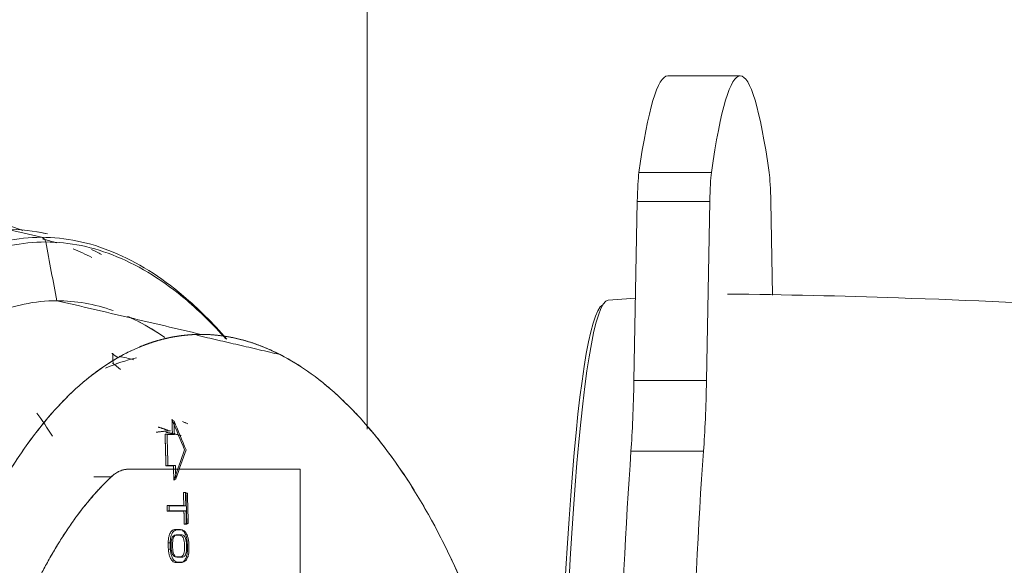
# Model space of a CAD drawing. Header units: millimetres. Extents: x -10 to 594, y 0 to 420.
# Tile 413 of 656: x 203.8 to 207.05, y 282.48 to 284.28. Entities that reach past the tile are written whole.
import ezdxf

# ---------------------------------------------------------------- set-up
doc = ezdxf.new("R2010")
doc.units = ezdxf.units.MM
doc.layers.add('1', color=7, linetype='Continuous', true_color=0xffffff)
doc.styles.add('Calibri', font='txt')
doc.dimstyles.get("Standard").update_dxf_attribs({"dimtxt": 0.18, "dimasz": 0.18, "dimexe": 0.18, "dimexo": 0.0625, "dimgap": 0.09, "dimtad": 0, "dimtih": 1, "dimtoh": 1, "dimdec": 4, "dimzin": 0, "dimdsep": 46, "dimtxsty": 'Standard', "dimcen": 0.09, "dimadec": 0, "dimazin": 0, "dimtfac": 1, "dimtdec": 4, "dimtofl": 0, "dimtmove": 0, "dimatfit": 3, "dimfxl": 0, "dimtolj": 1, "dimtzin": 0, "dimarcsym": 0})

# ---------------------------------------------------------------- blocks, each defined once
blk = doc.blocks.new('_U10')
at = {"layer": '1', "color": 18, "lineweight": 13}
for p, q in [((161.9663, 284.5429), (161.9663, 340.2667)), ((273.2421, 290.2404), (273.2421, 340.2667)), ((161.9663, 338.2667), (192.3081, 338.2667)), ((273.2421, 338.2667), (242.9002, 338.2667))]:
    blk.add_line(p, q, dxfattribs=at)
at = {"layer": '1', "color": 18}
for points in [[(161.9663, 338.2667), (165.4663, 339.2045), (165.4663, 337.3288)], [(273.2421, 338.2667), (269.7421, 337.3288), (269.7421, 339.2045)]]:
    blk.add_solid(points, dxfattribs=at)
at = {"layer": '1', "color": 18, "linetype": 'Continuous', "lineweight": 13, "char_height": 3.5, "attachment_point": 7, "line_spacing_factor": 1.399613, "style": 'Calibri'}
for s, insert in [('\\fCalibri|b0|i0;\\W1.0000;2.2', (193.9936, 335.2695)), ('\\fCalibri|b0|i0;\\W1.0000;LIFT POINT SPAN', (204.1442, 335.2695))]:
    blk.add_mtext(s, dxfattribs=dict(at, insert=insert))

msp = doc.modelspace()

# ---------------------------------------------------------------- linework, layer by layer
at = {"layer": '1', "color": 155, "linetype": 'Continuous', "lineweight": 18}
for p, q in [((204.9522, 282.9264), (204.9522, 288.0327)), ((206.1832, 284.0912), (205.9438, 284.0912)), ((205.8432, 283.6766), (205.8322, 283.0871)), ((206.0716, 283.0871), (206.0826, 283.6766)), ((206.2838, 283.6766), (206.2896, 283.3686)), ((205.8372, 283.3585), (205.7474, 283.3522))]:
    msp.add_line(p, q, dxfattribs=at)
at = {"layer": '1', "color": 155, "linetype": 'Continuous', "lineweight": 13}
for p, q in [((205.8486, 283.7722), (206.0881, 283.7722)), ((206.0826, 283.6766), (205.8432, 283.6766)), ((205.8322, 283.0871), (206.0716, 283.0871)), ((205.8224, 282.8534), (206.0619, 282.8534))]:
    msp.add_line(p, q, dxfattribs=at)
at = {"layer": '1', "color": 155, "linetype": 'Continuous', "lineweight": 18}
for centre, major_axis, start_param, end_param in [((206.1832, 281.0162), (0, -3.075), 2.682029, 3.601157), ((205.9438, 281.0162), (0, 3.075), 0, 0.459564), ((205.8533, 283.6378), (0, 0.15), 0.459564, 1.308997), ((206.0927, 283.6378), (0, -0.15), 3.601157, 4.45059), ((206.2737, 283.6378), (0, -0.15), 1.832596, 2.682029), ((205.7482, 281.0162), (0, 2.336), 0.004909, 3.136684), ((205.7343, 281.0162), (0, 2.321), 0.032299, 3.109293), ((205.7985, 283.2165), (0, 0.5), 3.899673, 4.45059), ((206.0379, 283.2165), (0, -0.5), 0.75808, 1.308997), ((205.9438, 281.0162), (0, 2.53), 0.75808, 2.383512), ((206.1832, 281.0162), (0, -2.53), 3.899673, 5.525105)]:
    msp.add_ellipse(centre, major_axis=major_axis, ratio=0.069756, start_param=start_param, end_param=end_param, dxfattribs=at)
for points, degree in [([(203.8148, 283.5811), (203.7334, 283.6139), (203.6509, 283.6305), (203.5689, 283.6303)], 3), ([(203.8965, 283.5703), (203.8515, 283.5806), (203.8065, 283.5858), (203.7616, 283.5857)], 3), ([(203.8767, 283.5589), (203.8384, 283.5678), (203.8001, 283.5768), (203.7616, 283.5857)], 3), ([(203.7616, 283.5857), (203.8001, 283.5768), (203.8384, 283.5678), (203.8767, 283.5589)], 3), ([(203.8619, 283.5772), (203.8715, 283.5756), (203.881, 283.5737), (203.8905, 283.5716)], 3), ([(203.881, 283.5533), (203.8967, 283.5496), (203.9123, 283.5452), (203.928, 283.5403)], 3), ([(203.928, 283.5403), (203.9123, 283.5452), (203.8967, 283.5496), (203.881, 283.5533)], 3), ([(203.9814, 283.5208), (204.0018, 283.5124), (204.0222, 283.503), (204.0425, 283.4925)], 3), ([(204.0425, 283.4925), (204.0222, 283.503), (204.0018, 283.5124), (203.9814, 283.5208)], 3), ([(204.0418, 283.519), (204.0529, 283.5137), (204.0639, 283.5081), (204.075, 283.5022)], 3), ([(203.9277, 283.3498), (203.9894, 283.3499), (204.0515, 283.3389), (204.1131, 283.3173)], 3), ([(203.9277, 283.3498), (204.0074, 283.3313), (204.1664, 283.2943), (204.3246, 283.2573), (204.4035, 283.2387)], 3), ([(204.4035, 283.2387), (204.3246, 283.2573), (204.1664, 283.2943), (204.0074, 283.3313), (203.9277, 283.3498)], 3), ([(204.1765, 283.2911), (204.1713, 283.2936), (204.166, 283.296), (204.1608, 283.2983)], 3), ([(204.1681, 283.295), (204.207, 283.2772), (204.2457, 283.2551), (204.2839, 283.2288)], 3), ([(204.2839, 283.2288), (204.2554, 283.2484), (204.2267, 283.2657), (204.1977, 283.2806)], 3), ([(204.6642, 283.1723), (204.39, 283.2359)], 1), ([(204.1901, 283.1612), (204.1557, 283.1535), (204.1216, 283.1421), (204.0879, 283.1271)], 3), ([(204.088, 283.1272), (204.1216, 283.1421), (204.1558, 283.1535), (204.1902, 283.1612)], 3), ([(204.1314, 283.161), (204.1241, 283.1662), (204.1168, 283.1712), (204.1095, 283.1761)], 3), ([(204.1095, 283.1761), (204.1168, 283.1712), (204.1241, 283.1662), (204.1314, 283.161)], 3), ([(204.112, 283.1773), (204.113, 283.1441)], 1), ([(204.1327, 283.1667), (204.1489, 283.163), (204.165, 283.1592), (204.1811, 283.1554)], 3), ([(204.1811, 283.1554), (204.165, 283.1592), (204.1489, 283.163), (204.1327, 283.1667)], 3), ([(204.1111, 283.1443), (204.1198, 283.1375), (204.1285, 283.1305), (204.1371, 283.1232)], 3), ([(203.9131, 282.9036), (203.8961, 282.9298), (203.8787, 282.9551), (203.8611, 282.9795)], 3), ([(203.8611, 282.9795), (203.8787, 282.9551), (203.8961, 282.9298), (203.9131, 282.9036)], 3), ([(204.3142, 282.953), (204.3119, 282.9546), (204.3097, 282.9562), (204.3075, 282.9578)], 3), ([(204.3075, 282.9578), (204.3214, 282.9245), (204.3353, 282.8911), (204.3492, 282.8577)], 3), ([(204.309, 282.9102), (204.3085, 282.9261), (204.308, 282.942), (204.3075, 282.9578)], 3), ([(204.3156, 282.9085), (204.3151, 282.9234), (204.3147, 282.9382), (204.3142, 282.953)], 3), ([(204.354, 282.8577), (204.3407, 282.8895), (204.3274, 282.9212), (204.3142, 282.953)], 3), ([(204.3142, 282.953), (204.3147, 282.9382), (204.3151, 282.9234), (204.3156, 282.9085)], 3), ([(204.3025, 282.9208), (204.2868, 282.9201), (204.2711, 282.9185), (204.2555, 282.9161)], 3), ([(204.2938, 282.9224), (204.2833, 282.9263), (204.2729, 282.9299), (204.2624, 282.9331)], 3), ([(204.3418, 282.9517), (204.3479, 282.9491), (204.354, 282.9464), (204.3601, 282.9436)], 3), ([(204.36, 282.9436), (204.354, 282.9463), (204.3479, 282.949), (204.3418, 282.9515)], 3), ([(204.2911, 282.9085), (204.2889, 282.9091), (204.2867, 282.9097), (204.2845, 282.9102)], 3), ([(204.2877, 282.8052), (204.2867, 282.8402), (204.2856, 282.8752), (204.2845, 282.9102)], 3), ([(204.2845, 282.9102), (204.2927, 282.9102), (204.3008, 282.9102), (204.309, 282.9102)], 3), ([(204.3156, 282.9085), (204.3075, 282.9085), (204.2993, 282.9085), (204.2911, 282.9085)], 3), ([(204.2911, 282.9085), (204.2922, 282.8747), (204.2932, 282.8408), (204.2943, 282.8069)], 3), ([(204.2943, 282.8069), (204.2932, 282.8408), (204.2922, 282.8747), (204.2911, 282.9085)], 3), ([(204.309, 282.9102), (204.3112, 282.9097), (204.3134, 282.9091), (204.3156, 282.9085)], 3), ([(204.3119, 282.9116), (204.3206, 282.9097), (204.3293, 282.9076), (204.338, 282.9053)], 3), ([(204.3492, 282.8577), (204.3374, 282.8244), (204.3256, 282.791), (204.3137, 282.7576)], 3), ([(204.3201, 282.7625), (204.3314, 282.7942), (204.3427, 282.826), (204.354, 282.8577)], 3), ([(204.1071, 282.7688), (204.1115, 282.773), (204.1206, 282.7804), (204.1347, 282.7884), (204.1491, 282.7932), (204.1587, 282.7942), (204.1636, 282.7942)], 3), ([(204.1636, 282.7942), (204.1342, 282.7942), (204.1071, 282.7688)], 2), ([(204.1636, 282.7942), (204.7303, 282.7942)], 1), ([(204.7303, 282.7942), (204.1636, 282.7942)], 1), ([(204.2681, 282.7942), (204.2777, 282.7942), (204.2874, 282.7942), (204.297, 282.7942)], 3), ([(204.2877, 282.8052), (204.2899, 282.8058), (204.2921, 282.8064), (204.2943, 282.8069)], 3), ([(204.3123, 282.8052), (204.3041, 282.8052), (204.2959, 282.8052), (204.2877, 282.8052)], 3), ([(204.2943, 282.8069), (204.3024, 282.8069), (204.3106, 282.8069), (204.3188, 282.8069)], 3), ([(204.3188, 282.8069), (204.3166, 282.8064), (204.3144, 282.8058), (204.3123, 282.8052)], 3), ([(204.3137, 282.7576), (204.3132, 282.7735), (204.3127, 282.7894), (204.3123, 282.8052)], 3), ([(204.3188, 282.8069), (204.3192, 282.7921), (204.3197, 282.7773), (204.3201, 282.7625)], 3), ([(204.7303, 282.7942), (204.7303, 282.3368)], 1), ([(204.7303, 282.3368), (204.7303, 282.7942)], 1), ([(203.746, 282.1349), (203.7575, 282.1697), (203.7814, 282.2374), (203.8203, 282.3334), (203.8621, 282.4235), (203.9066, 282.5071), (203.9535, 282.5839), (204.0027, 282.6536), (204.0539, 282.7157), (204.0892, 282.752), (204.1071, 282.7688)], 3), ([(204.1071, 282.7688), (203.9989, 282.6674), (203.8151, 282.3446), (203.746, 282.1349)], 2), ([(204.1071, 282.7688), (204.0878, 282.7688), (204.0685, 282.7688), (204.0493, 282.7688)], 3), ([(204.0493, 282.7688), (204.0685, 282.7688), (204.0878, 282.7688), (204.1071, 282.7688)], 3), ([(204.3137, 282.7576), (204.3158, 282.7593), (204.318, 282.7609), (204.3201, 282.7625)], 3), ([(204.3452, 282.7172), (204.3479, 282.7172), (204.3506, 282.7172), (204.3534, 282.7172)], 3), ([(204.3464, 282.6749), (204.346, 282.689), (204.3456, 282.7031), (204.3452, 282.7172)], 3), ([(204.3584, 282.7155), (204.3562, 282.7155), (204.354, 282.7155), (204.3518, 282.7155)], 3), ([(204.3518, 282.7155), (204.3522, 282.7014), (204.3527, 282.6873), (204.3531, 282.6732)], 3), ([(204.3534, 282.7172), (204.3544, 282.6826), (204.3554, 282.6479), (204.3564, 282.6133)], 3), ([(204.3613, 282.615), (204.3603, 282.6485), (204.3594, 282.682), (204.3584, 282.7155)], 3), ([(204.2915, 282.6749), (204.3098, 282.6749), (204.3281, 282.6749), (204.3464, 282.6749)], 3), ([(204.2921, 282.6556), (204.2919, 282.662), (204.2917, 282.6684), (204.2915, 282.6749)], 3), ([(204.2982, 282.6732), (204.2983, 282.6679), (204.2985, 282.6626), (204.2986, 282.6573)], 3), ([(204.2986, 282.6573), (204.2964, 282.6567), (204.2943, 282.6562), (204.2921, 282.6556)], 3), ([(204.347, 282.6556), (204.3287, 282.6556), (204.3104, 282.6556), (204.2921, 282.6556)], 3), ([(204.347, 282.6556), (204.3492, 282.6562), (204.3513, 282.6567), (204.3535, 282.6573)], 3), ([(204.3535, 282.6573), (204.3513, 282.6567), (204.3492, 282.6562), (204.347, 282.6556)], 3), ([(204.3482, 282.6133), (204.3478, 282.6274), (204.3474, 282.6415), (204.347, 282.6556)], 3), ([(204.3547, 282.615), (204.3543, 282.6291), (204.3539, 282.6432), (204.3535, 282.6573)], 3), ([(204.3535, 282.6573), (204.3539, 282.6432), (204.3543, 282.6291), (204.3547, 282.615)], 3), ([(204.3088, 282.5928), (204.311, 282.5937), (204.3132, 282.5946), (204.3154, 282.5955)], 3), ([(204.3154, 282.5955), (204.322, 282.5955), (204.3286, 282.5955), (204.3352, 282.5955)], 3), ([(204.3352, 282.5955), (204.3375, 282.5946), (204.3397, 282.5937), (204.342, 282.5928)], 3), ([(204.3482, 282.6133), (204.3504, 282.6138), (204.3526, 282.6144), (204.3547, 282.615)], 3), ([(204.3547, 282.615), (204.3526, 282.6144), (204.3504, 282.6138), (204.3482, 282.6133)], 3), ([(204.3564, 282.6133), (204.3537, 282.6133), (204.3509, 282.6133), (204.3482, 282.6133)], 3), ([(204.3547, 282.615), (204.3569, 282.615), (204.3591, 282.615), (204.3613, 282.615)], 3), ([(204.3564, 282.6133), (204.358, 282.6138), (204.3596, 282.6144), (204.3613, 282.615)], 3), ([(204.2949, 282.5516), (204.2952, 282.5562), (204.2956, 282.5607), (204.2959, 282.5653)], 3), ([(204.2959, 282.5653), (204.2967, 282.5689), (204.2975, 282.5726), (204.2983, 282.5763)], 3), ([(204.2983, 282.5763), (204.3, 282.58), (204.3017, 282.5836), (204.3035, 282.5873)], 3), ([(204.3025, 282.5647), (204.3021, 282.5603), (204.3018, 282.5559), (204.3015, 282.5515)], 3), ([(204.3048, 282.5753), (204.304, 282.5717), (204.3032, 282.5682), (204.3025, 282.5647)], 3), ([(204.3035, 282.5873), (204.3052, 282.5891), (204.307, 282.5909), (204.3088, 282.5928)], 3), ([(204.3097, 282.5859), (204.3081, 282.5823), (204.3064, 282.5788), (204.3048, 282.5753)], 3), ([(204.3076, 282.5687), (204.3069, 282.5663), (204.3062, 282.5638), (204.3054, 282.5613)], 3), ([(204.3112, 282.5737), (204.31, 282.572), (204.3088, 282.5704), (204.3076, 282.5687)], 3), ([(204.3148, 282.5912), (204.3131, 282.5894), (204.3114, 282.5876), (204.3097, 282.5859)], 3), ([(204.3104, 282.562), (204.3112, 282.5647), (204.312, 282.5673), (204.3128, 282.57)], 3), ([(204.3161, 282.5762), (204.3145, 282.5754), (204.3128, 282.5745), (204.3112, 282.5737)], 3), ([(204.3128, 282.57), (204.3141, 282.5717), (204.3153, 282.5735), (204.3166, 282.5753)], 3), ([(204.3213, 282.5938), (204.3192, 282.5929), (204.317, 282.592), (204.3148, 282.5912)], 3), ([(204.3356, 282.5762), (204.3291, 282.5762), (204.3226, 282.5762), (204.3161, 282.5762)], 3), ([(204.3166, 282.5753), (204.3183, 282.5762), (204.32, 282.577), (204.3217, 282.5779)], 3), ([(204.3406, 282.5737), (204.3389, 282.5745), (204.3373, 282.5754), (204.3356, 282.5762)], 3), ([(204.3444, 282.5687), (204.3432, 282.5704), (204.3419, 282.572), (204.3406, 282.5737)], 3), ([(204.3476, 282.5912), (204.3454, 282.592), (204.3432, 282.5929), (204.3409, 282.5938)], 3), ([(204.3414, 282.5779), (204.3432, 282.577), (204.3449, 282.5762), (204.3467, 282.5753)], 3), ([(204.342, 282.5928), (204.3439, 282.5909), (204.3457, 282.5891), (204.3476, 282.5873)], 3), ([(204.3471, 282.5613), (204.3462, 282.5638), (204.3453, 282.5663), (204.3444, 282.5687)], 3), ([(204.3467, 282.5753), (204.3481, 282.5735), (204.3494, 282.5717), (204.3508, 282.57)], 3), ([(204.3529, 282.5859), (204.3512, 282.5876), (204.3494, 282.5894), (204.3476, 282.5912)], 3), ([(204.3476, 282.5873), (204.3495, 282.5836), (204.3514, 282.58), (204.3533, 282.5763)], 3), ([(204.3508, 282.57), (204.3517, 282.5673), (204.3527, 282.5647), (204.3536, 282.562)], 3), ([(204.3585, 282.5753), (204.3566, 282.5788), (204.3548, 282.5823), (204.3529, 282.5859)], 3), ([(204.3533, 282.5763), (204.3544, 282.5726), (204.3554, 282.5689), (204.3564, 282.5653)], 3), ([(204.3564, 282.5653), (204.357, 282.5607), (204.3575, 282.5562), (204.3581, 282.5516)], 3), ([(204.3614, 282.5647), (204.3604, 282.5682), (204.3594, 282.5717), (204.3585, 282.5753)], 3), ([(204.3631, 282.5515), (204.3625, 282.5559), (204.3619, 282.5603), (204.3614, 282.5647)], 3), ([(204.3015, 282.5515), (204.2993, 282.5515), (204.2971, 282.5516), (204.2949, 282.5516)], 3), ([(204.2955, 282.5301), (204.2953, 282.5373), (204.2951, 282.5445), (204.2949, 282.5516)], 3), ([(204.2955, 282.5301), (204.2977, 282.5302), (204.2999, 282.5302), (204.3021, 282.5303)], 3), ([(204.2972, 282.5165), (204.2966, 282.521), (204.296, 282.5256), (204.2955, 282.5301)], 3), ([(204.3021, 282.5303), (204.3019, 282.5374), (204.3017, 282.5444), (204.3015, 282.5515)], 3), ([(204.3015, 282.5515), (204.3017, 282.5444), (204.3019, 282.5374), (204.3021, 282.5303)], 3), ([(204.3021, 282.5303), (204.3026, 282.5259), (204.3032, 282.5215), (204.3037, 282.5171)], 3), ([(204.3054, 282.5613), (204.3051, 282.558), (204.3048, 282.5546), (204.3044, 282.5513)], 3), ([(204.3044, 282.5513), (204.3046, 282.5443), (204.3048, 282.5374), (204.305, 282.5305)], 3), ([(204.305, 282.5305), (204.3055, 282.5271), (204.306, 282.5238), (204.3065, 282.5204)], 3), ([(204.3094, 282.5515), (204.3097, 282.555), (204.31, 282.5585), (204.3104, 282.562)], 3), ([(204.3115, 282.5197), (204.311, 282.5232), (204.3105, 282.5268), (204.3099, 282.5303)], 3), ([(204.3486, 282.5513), (204.3481, 282.5546), (204.3476, 282.558), (204.3471, 282.5613)], 3), ([(204.3482, 282.5204), (204.3485, 282.5238), (204.3489, 282.5271), (204.3492, 282.5305)], 3), ([(204.3492, 282.5305), (204.349, 282.5374), (204.3488, 282.5443), (204.3486, 282.5513)], 3), ([(204.3536, 282.562), (204.3541, 282.5585), (204.3547, 282.555), (204.3552, 282.5515)], 3), ([(204.3558, 282.5303), (204.3554, 282.5268), (204.3551, 282.5232), (204.3548, 282.5197)], 3), ([(204.3587, 282.5301), (204.3584, 282.5256), (204.358, 282.521), (204.3577, 282.5165)], 3), ([(204.3581, 282.5516), (204.3583, 282.5445), (204.3585, 282.5373), (204.3587, 282.5301)], 3), ([(204.3627, 282.5171), (204.363, 282.5215), (204.3633, 282.5259), (204.3636, 282.5303)], 3), ([(204.3002, 282.5055), (204.2992, 282.5091), (204.2982, 282.5128), (204.2972, 282.5165)], 3), ([(204.3059, 282.4945), (204.304, 282.4982), (204.3021, 282.5018), (204.3002, 282.5055)], 3), ([(204.3037, 282.5171), (204.3047, 282.5135), (204.3056, 282.51), (204.3066, 282.5065)], 3), ([(204.3065, 282.5204), (204.3074, 282.518), (204.3083, 282.5155), (204.3091, 282.513)], 3), ([(204.3066, 282.5065), (204.3085, 282.503), (204.3103, 282.4994), (204.3121, 282.4959)], 3), ([(204.3091, 282.513), (204.3104, 282.5114), (204.3117, 282.5097), (204.3129, 282.5081)], 3), ([(204.3143, 282.5118), (204.3134, 282.5144), (204.3125, 282.5171), (204.3115, 282.5197)], 3), ([(204.3129, 282.5081), (204.3146, 282.5072), (204.3163, 282.5064), (204.318, 282.5055)], 3), ([(204.3184, 282.5065), (204.3171, 282.5082), (204.3157, 282.51), (204.3143, 282.5118)], 3), ([(204.318, 282.5055), (204.3245, 282.5055), (204.331, 282.5055), (204.3375, 282.5055)], 3), ([(204.3237, 282.5038), (204.322, 282.5047), (204.3202, 282.5056), (204.3184, 282.5065)], 3), ([(204.3375, 282.5055), (204.3391, 282.5064), (204.3408, 282.5072), (204.3424, 282.5081)], 3), ([(204.3424, 282.5081), (204.3436, 282.5097), (204.3448, 282.5114), (204.346, 282.513)], 3), ([(204.3486, 282.5065), (204.3468, 282.5056), (204.3451, 282.5047), (204.3434, 282.5038)], 3), ([(204.346, 282.513), (204.3467, 282.5155), (204.3475, 282.518), (204.3482, 282.5204)], 3), ([(204.3523, 282.5118), (204.3511, 282.51), (204.3498, 282.5082), (204.3486, 282.5065)], 3), ([(204.3553, 282.5055), (204.3536, 282.5018), (204.3519, 282.4982), (204.3501, 282.4945)], 3), ([(204.3548, 282.5197), (204.354, 282.5171), (204.3532, 282.5144), (204.3523, 282.5118)], 3), ([(204.3577, 282.5165), (204.3569, 282.5128), (204.3561, 282.5091), (204.3553, 282.5055)], 3), ([(204.3554, 282.4959), (204.357, 282.4994), (204.3587, 282.503), (204.3604, 282.5065)], 3), ([(204.3604, 282.5065), (204.3611, 282.51), (204.3619, 282.5135), (204.3627, 282.5171)], 3), ([(204.3115, 282.489), (204.3097, 282.4908), (204.3078, 282.4927), (204.3059, 282.4945)], 3), ([(204.3183, 282.4863), (204.3161, 282.4872), (204.3138, 282.4881), (204.3115, 282.489)], 3), ([(204.3121, 282.4959), (204.3139, 282.4941), (204.3157, 282.4924), (204.3175, 282.4906)], 3), ([(204.3175, 282.4906), (204.3197, 282.4897), (204.3219, 282.4888), (204.3241, 282.488)], 3), ([(204.3241, 282.488), (204.3222, 282.4874), (204.3203, 282.4868), (204.3183, 282.4863)], 3), ([(204.3382, 282.4863), (204.3316, 282.4863), (204.3249, 282.4863), (204.3183, 282.4863)], 3), ([(204.3448, 282.489), (204.3426, 282.4881), (204.3404, 282.4872), (204.3382, 282.4863)], 3), ([(204.3382, 282.4863), (204.34, 282.4868), (204.3419, 282.4874), (204.3438, 282.488)], 3), ([(204.3438, 282.488), (204.346, 282.4888), (204.3481, 282.4897), (204.3503, 282.4906)], 3), ([(204.3501, 282.4945), (204.3484, 282.4927), (204.3466, 282.4908), (204.3448, 282.489)], 3), ([(204.3503, 282.4906), (204.352, 282.4924), (204.3537, 282.4941), (204.3554, 282.4959)], 3)]:
    msp.add_open_spline(points, degree=degree, dxfattribs=at)
for points, knots in [([(203.8767, 278.4736), (203.7978, 278.4734), (203.641, 278.5065), (203.3415, 278.7003), (203.0121, 279.1715), (202.7437, 280.0179), (202.6479, 281.0162), (202.7437, 282.0146), (203.0121, 282.861), (203.3415, 283.3321), (203.641, 283.526), (203.7978, 283.5591), (203.8767, 283.5589)], [0, 0, 0, 0, 0.0625, 0.125, 0.25, 0.375, 0.5, 0.625, 0.75, 0.875, 0.9375, 1, 1, 1, 1]), ([(203.8767, 283.5589), (203.7978, 283.5591), (203.641, 283.526), (203.3415, 283.3321), (203.0121, 282.861), (202.7437, 282.0146), (202.6479, 281.0162), (202.7437, 280.0179), (203.0121, 279.1715), (203.3415, 278.7003), (203.641, 278.5065), (203.7978, 278.4734), (203.8767, 278.4736)], [0, 0, 0, 0, 0.0625, 0.125, 0.25, 0.375, 0.5, 0.625, 0.75, 0.875, 0.9375, 1, 1, 1, 1]), ([(203.8907, 278.4889), (203.8123, 278.4887), (203.6565, 278.5216), (203.359, 278.7143), (203.032, 279.1826), (202.7655, 280.0239), (202.6703, 281.0162), (202.7655, 282.0086), (203.032, 282.8499), (203.359, 283.3182), (203.6565, 283.5109), (203.8123, 283.5438), (203.8907, 283.5436)], [0, 0, 0, 0, 0.0625, 0.125, 0.25, 0.375, 0.5, 0.625, 0.75, 0.875, 0.9375, 1, 1, 1, 1]), ([(203.8907, 283.5436), (203.8123, 283.5438), (203.6565, 283.5109), (203.359, 283.3182), (203.032, 282.8499), (202.7655, 282.0086), (202.6703, 281.0162), (202.7655, 280.0239), (203.032, 279.1826), (203.359, 278.7143), (203.6565, 278.5216), (203.8123, 278.4887), (203.8907, 278.4889)], [0, 0, 0, 0, 0.0625, 0.125, 0.25, 0.375, 0.5, 0.625, 0.75, 0.875, 0.9375, 1, 1, 1, 1]), ([(204.4881, 283.2233), (204.4417, 283.2767), (204.32, 283.3978), (204.1145, 283.526), (203.9556, 283.5591), (203.8767, 283.5589)], [0, 0, 0, 0, 0.244142, 0.622071, 1, 1, 1, 1]), ([(203.8767, 283.5589), (203.9556, 283.5591), (204.1145, 283.526), (204.32, 283.3978), (204.4417, 283.2767), (204.4881, 283.2233)], [0, 0, 0, 0, 0.377929, 0.755858, 1, 1, 1, 1]), ([(203.8907, 283.5436), (203.8897, 283.5477), (203.8864, 283.5543), (203.8804, 283.5579), (203.8767, 283.5589)], [0, 0, 0, 0, 0.499995, 1, 1, 1, 1]), ([(203.8767, 283.5589), (203.8804, 283.5579), (203.8864, 283.5543), (203.8897, 283.5477), (203.8907, 283.5436)], [0, 0, 0, 0, 0.500005, 1, 1, 1, 1]), ([(204.4851, 283.2245), (204.443, 283.2717), (204.3263, 283.3863), (204.1268, 283.5109), (203.969, 283.5438), (203.8907, 283.5436)], [0, 0, 0, 0, 0.22668, 0.61334, 1, 1, 1, 1]), ([(203.8907, 283.5436), (203.969, 283.5438), (204.1268, 283.5109), (204.3263, 283.3863), (204.443, 283.2717), (204.4851, 283.2245)], [0, 0, 0, 0, 0.38666, 0.77332, 1, 1, 1, 1]), ([(203.9277, 283.3498), (203.9215, 283.3821), (203.9092, 283.4467), (203.8968, 283.5113), (203.8907, 283.5436)], [0, 0, 0, 0, 0.500001, 1, 1, 1, 1]), ([(203.8907, 283.5436), (203.8968, 283.5113), (203.9092, 283.4467), (203.9215, 283.3821), (203.9277, 283.3498)], [0, 0, 0, 0, 0.499999, 1, 1, 1, 1]), ([(203.9277, 283.3498), (203.8552, 283.3499), (203.711, 283.3196), (203.4357, 283.1417), (203.1333, 282.7093), (202.8878, 281.9325), (202.8005, 281.0162), (202.8878, 280.1), (203.1333, 279.3232), (203.4357, 278.8908), (203.711, 278.7129), (203.8552, 278.6826), (203.9277, 278.6827)], [0, 0, 0, 0, 0.0625, 0.125, 0.25, 0.375, 0.5, 0.625, 0.75, 0.875, 0.9375, 1, 1, 1, 1]), ([(203.9277, 278.6827), (203.8552, 278.6826), (203.711, 278.7129), (203.4357, 278.8908), (203.1333, 279.3232), (202.8878, 280.1), (202.8005, 281.0162), (202.8878, 281.9325), (203.1333, 282.7093), (203.4357, 283.1417), (203.711, 283.3196), (203.8552, 283.3499), (203.9277, 283.3498)], [0, 0, 0, 0, 0.0625, 0.125, 0.25, 0.375, 0.5, 0.625, 0.75, 0.875, 0.9375, 1, 1, 1, 1]), ([(208.1639, 283.2627), (208.1474, 283.2645), (207.663, 283.3164), (206.9878, 283.354), (206.3295, 283.37), (206.1413, 283.372)], [0, 0, 0, 0, 0.024716, 0.721352, 1, 1, 1, 1]), ([(204.4035, 278.7937), (204.3339, 278.7936), (204.1959, 278.8225), (203.9328, 278.992), (203.6443, 279.4038), (203.4102, 280.1436), (203.327, 281.0162), (203.4102, 281.8889), (203.6443, 282.6287), (203.9328, 283.0405), (204.1959, 283.21), (204.3339, 283.2389), (204.4035, 283.2387)], [0, 0, 0, 0, 0.0625, 0.125, 0.25, 0.375, 0.5, 0.625, 0.75, 0.875, 0.9375, 1, 1, 1, 1]), ([(204.4035, 283.2387), (204.4027, 283.2387), (204.4011, 283.2387), (204.3986, 283.2387), (204.3962, 283.2387), (204.3937, 283.2387), (204.3913, 283.2386), (204.3888, 283.2386), (204.3864, 283.2385), (204.3839, 283.2384), (204.3815, 283.2383), (204.379, 283.2382), (204.3766, 283.2381), (204.3741, 283.238), (204.3717, 283.2378), (204.3693, 283.2376), (204.3668, 283.2375), (204.3644, 283.2373), (204.3619, 283.2371), (204.3595, 283.2369), (204.357, 283.2367), (204.3546, 283.2365), (204.3522, 283.2362), (204.3497, 283.236), (204.3473, 283.2357), (204.3449, 283.2354), (204.3424, 283.2351), (204.34, 283.2348), (204.3376, 283.2345), (204.3351, 283.2342), (204.3327, 283.2339), (204.3303, 283.2335), (204.3278, 283.2332), (204.3254, 283.2328), (204.323, 283.2324), (204.3205, 283.232), (204.3181, 283.2316), (204.3157, 283.2312), (204.3133, 283.2308), (204.3108, 283.2303), (204.3084, 283.2299), (204.306, 283.2294), (204.3035, 283.2289), (204.3011, 283.2284), (204.2987, 283.2279), (204.2963, 283.2274), (204.2939, 283.2269), (204.2914, 283.2264), (204.289, 283.2258), (204.2866, 283.2252), (204.2842, 283.2247), (204.2818, 283.2241), (204.2793, 283.2235), (204.2769, 283.2229), (204.2745, 283.2222), (204.2721, 283.2216), (204.2697, 283.221), (204.2673, 283.2203), (204.2648, 283.2196), (204.2624, 283.219), (204.26, 283.2183), (204.2576, 283.2176), (204.2552, 283.2168), (204.2528, 283.2161), (204.2504, 283.2154), (204.248, 283.2146), (204.2456, 283.2139), (204.2432, 283.2131), (204.2407, 283.2123), (204.2383, 283.2115), (204.2359, 283.2107), (204.2335, 283.2098), (204.2311, 283.209), (204.2287, 283.2082), (204.2263, 283.2073), (204.2239, 283.2064), (204.2215, 283.2055), (204.2191, 283.2046), (204.2167, 283.2037), (204.2143, 283.2028), (204.2119, 283.2019), (204.2095, 283.2009), (204.2071, 283.2), (204.2047, 283.199), (204.2023, 283.198), (204.1999, 283.197), (204.1848, 283.1907), (204.1571, 283.1779), (204.1173, 283.1558), (204.078, 283.1305), (204.0393, 283.1019), (203.998, 283.0675), (203.9543, 283.0262), (203.9087, 282.9772), (203.8641, 282.9233), (203.8208, 282.8648), (203.7789, 282.8018), (203.7385, 282.7347), (203.6998, 282.6636), (203.6627, 282.5884), (203.6273, 282.5095), (203.5938, 282.4269), (203.5621, 282.3408), (203.5291, 282.2415), (203.4957, 282.1281), (203.4632, 281.9998), (203.4371, 281.8784), (203.4164, 281.7655), (203.4001, 281.662), (203.3862, 281.5567), (203.3748, 281.45), (203.3659, 281.3422), (203.3594, 281.2338), (203.3556, 281.1251), (203.3543, 281.0162), (203.3556, 280.9074), (203.3594, 280.7987), (203.3659, 280.6903), (203.3748, 280.5825), (203.3862, 280.4758), (203.4001, 280.3705), (203.4164, 280.267), (203.435, 280.1654), (203.456, 280.0657), (203.4792, 279.9684), (203.5047, 279.8734), (203.5324, 279.7811), (203.5621, 279.6917), (203.5938, 279.6056), (203.6273, 279.523), (203.6627, 279.4441), (203.6998, 279.3689), (203.7385, 279.2978), (203.7789, 279.2307), (203.8208, 279.1677), (203.8641, 279.1092), (203.9087, 279.0553), (203.9543, 279.0063), (204.0011, 278.9621), (204.0489, 278.9228), (204.0976, 278.8886), (204.1471, 278.8595), (204.1821, 278.8429), (204.2019, 278.8346), (204.2064, 278.8328), (204.2108, 278.831), (204.2152, 278.8293), (204.2197, 278.8276), (204.2241, 278.826), (204.2286, 278.8244), (204.233, 278.8228), (204.2374, 278.8213), (204.2419, 278.8198), (204.2463, 278.8184), (204.2508, 278.817), (204.2552, 278.8156), (204.2597, 278.8143), (204.2642, 278.813), (204.2686, 278.8118), (204.2731, 278.8106), (204.2776, 278.8095), (204.282, 278.8083), (204.2865, 278.8073), (204.291, 278.8062), (204.2954, 278.8053), (204.2999, 278.8043), (204.3044, 278.8034), (204.3089, 278.8025), (204.3134, 278.8017), (204.3178, 278.8009), (204.3223, 278.8002), (204.3268, 278.7995), (204.3313, 278.7988), (204.3358, 278.7982), (204.3403, 278.7976), (204.3448, 278.7971), (204.3493, 278.7966), (204.3538, 278.7961), (204.3583, 278.7957), (204.3628, 278.7953), (204.3673, 278.795), (204.3719, 278.7947), (204.3764, 278.7944), (204.3809, 278.7942), (204.3854, 278.794), (204.3899, 278.7939), (204.3945, 278.7938), (204.399, 278.7937), (204.402, 278.7937), (204.4035, 278.7937)], [0, 0, 0, 0, 0.000746, 0.001492, 0.002237, 0.002983, 0.003728, 0.004473, 0.005218, 0.005962, 0.006707, 0.007451, 0.008195, 0.008939, 0.009683, 0.010427, 0.01117, 0.011913, 0.012657, 0.0134, 0.014143, 0.014885, 0.015628, 0.016371, 0.017113, 0.017855, 0.018598, 0.01934, 0.020082, 0.020824, 0.021566, 0.022307, 0.023049, 0.023791, 0.024532, 0.025274, 0.026015, 0.026757, 0.027498, 0.028239, 0.02898, 0.029722, 0.030463, 0.031204, 0.031945, 0.032686, 0.033427, 0.034168, 0.034909, 0.03565, 0.036391, 0.037132, 0.037874, 0.038615, 0.039356, 0.040097, 0.040838, 0.041579, 0.04232, 0.043062, 0.043803, 0.044545, 0.045286, 0.046027, 0.046769, 0.047511, 0.048252, 0.048994, 0.049736, 0.050478, 0.05122, 0.051962, 0.052705, 0.053447, 0.054189, 0.054932, 0.055675, 0.056418, 0.057161, 0.057904, 0.058647, 0.05939, 0.060134, 0.060878, 0.061621, 0.062365, 0.06311, 0.075698, 0.088229, 0.100725, 0.113207, 0.125697, 0.14129, 0.156857, 0.172441, 0.188081, 0.20372, 0.219302, 0.234867, 0.250452, 0.266047, 0.281627, 0.297231, 0.312895, 0.333766, 0.354549, 0.375329, 0.390906, 0.406468, 0.422052, 0.437697, 0.453344, 0.468917, 0.484456, 0.499999, 0.515541, 0.531079, 0.546652, 0.5623, 0.577944, 0.593528, 0.60909, 0.624668, 0.640257, 0.655835, 0.67144, 0.687107, 0.70277, 0.718373, 0.733954, 0.74955, 0.765134, 0.780698, 0.796281, 0.811921, 0.82756, 0.843143, 0.858711, 0.874306, 0.889914, 0.905519, 0.921164, 0.93689, 0.938265, 0.93964, 0.941013, 0.942387, 0.94376, 0.945132, 0.946504, 0.947876, 0.949247, 0.950618, 0.951989, 0.953359, 0.954729, 0.956099, 0.957469, 0.958839, 0.960208, 0.961578, 0.962947, 0.964317, 0.965686, 0.967055, 0.968425, 0.969794, 0.971164, 0.972534, 0.973903, 0.975274, 0.976644, 0.978014, 0.979385, 0.980756, 0.982128, 0.9835, 0.984872, 0.986244, 0.987618, 0.988991, 0.990365, 0.99174, 0.993115, 0.994491, 0.995867, 0.997244, 0.998622, 1, 1, 1, 1]), ([(204.4035, 283.2387), (204.4731, 283.2389), (204.6133, 283.21), (204.8882, 283.0405), (205.1279, 282.7271), (205.2683, 282.4154), (205.305, 282.3204)], [0, 0, 0, 0, 0.208073, 0.416146, 0.832293, 1, 1, 1, 1]), ([(205.305, 282.3205), (205.3024, 282.3272), (205.2883, 282.3632), (205.2619, 282.427), (205.2243, 282.5096), (205.1849, 282.5885), (205.1438, 282.6636), (205.1011, 282.7348), (205.0568, 282.8018), (205.0111, 282.8647), (204.9642, 282.9233), (204.9163, 282.9771), (204.8675, 283.0261), (204.8178, 283.0703), (204.7673, 283.1096), (204.7163, 283.1438), (204.6647, 283.1729), (204.6285, 283.1896), (204.608, 283.1979), (204.6035, 283.1997), (204.5989, 283.2015), (204.5944, 283.2032), (204.5898, 283.2049), (204.5852, 283.2065), (204.5807, 283.2081), (204.5761, 283.2097), (204.5716, 283.2112), (204.567, 283.2127), (204.5625, 283.2141), (204.5579, 283.2155), (204.5534, 283.2169), (204.5488, 283.2182), (204.5443, 283.2195), (204.5397, 283.2207), (204.5352, 283.2219), (204.5306, 283.223), (204.5261, 283.2241), (204.5215, 283.2252), (204.517, 283.2262), (204.5124, 283.2272), (204.5079, 283.2282), (204.5033, 283.2291), (204.4988, 283.23), (204.4943, 283.2308), (204.4897, 283.2316), (204.4852, 283.2323), (204.4806, 283.233), (204.4761, 283.2337), (204.4716, 283.2343), (204.467, 283.2349), (204.4625, 283.2354), (204.4579, 283.2359), (204.4534, 283.2364), (204.4489, 283.2368), (204.4443, 283.2372), (204.4398, 283.2375), (204.4353, 283.2378), (204.4307, 283.2381), (204.4262, 283.2383), (204.4217, 283.2385), (204.4171, 283.2386), (204.4126, 283.2387), (204.4081, 283.2387), (204.405, 283.2387), (204.4035, 283.2387)], [0, 0, 0, 0, 0.011781, 0.063881, 0.116054, 0.168397, 0.220811, 0.273225, 0.325733, 0.378433, 0.431095, 0.483504, 0.535761, 0.587969, 0.64004, 0.691885, 0.74362, 0.795359, 0.79987, 0.804377, 0.80888, 0.813379, 0.817874, 0.822366, 0.826854, 0.831339, 0.835821, 0.840299, 0.844773, 0.849245, 0.853713, 0.858179, 0.862641, 0.867101, 0.871558, 0.876013, 0.880464, 0.884914, 0.88936, 0.893805, 0.898247, 0.902687, 0.907126, 0.911562, 0.915996, 0.920428, 0.924859, 0.929288, 0.933715, 0.938141, 0.942566, 0.946989, 0.951411, 0.955832, 0.960252, 0.964671, 0.969089, 0.973507, 0.977924, 0.98234, 0.986755, 0.99117, 0.995585, 1, 1, 1, 1]), ([(204.1372, 283.1232), (204.1372, 283.1232), (204.1285, 283.1304), (204.1198, 283.1375), (204.1111, 283.1443)], [0, 0, 0, 0, 0.001969, 1, 1, 1, 1]), ([(204.3075, 282.9578), (204.3077, 282.9496), (204.3082, 282.9338), (204.3087, 282.9179), (204.309, 282.9102)], [0, 0, 0, 0, 0.517872, 1, 1, 1, 1]), ([(204.2555, 282.9161), (204.2556, 282.9161), (204.2572, 282.9164), (204.2603, 282.9169), (204.2648, 282.9175), (204.2692, 282.918), (204.2737, 282.9186), (204.2782, 282.919), (204.2826, 282.9195), (204.2871, 282.9198), (204.2916, 282.9202), (204.296, 282.9205), (204.2997, 282.9207), (204.3018, 282.9208), (204.3025, 282.9208)], [0, 0, 0, 0, 0.007894, 0.102877, 0.197878, 0.292899, 0.387944, 0.483015, 0.578113, 0.673243, 0.768406, 0.863604, 0.958841, 1, 1, 1, 1]), ([(204.2624, 282.9331), (204.2626, 282.9331), (204.2636, 282.9327), (204.2655, 282.9322), (204.2679, 282.9314), (204.2704, 282.9306), (204.2729, 282.9298), (204.2753, 282.929), (204.2778, 282.9281), (204.2803, 282.9273), (204.2827, 282.9264), (204.2852, 282.9255), (204.2877, 282.9246), (204.2901, 282.9237), (204.2922, 282.923), (204.2934, 282.9225), (204.2938, 282.9224)], [0, 0, 0, 0, 0.019386, 0.097901, 0.176441, 0.255005, 0.333595, 0.41221, 0.490852, 0.569521, 0.648218, 0.726942, 0.805696, 0.884478, 0.963291, 1, 1, 1, 1]), ([(204.2845, 282.9102), (204.2851, 282.8927), (204.2862, 282.8577), (204.2872, 282.8227), (204.2877, 282.8052)], [0, 0, 0, 0, 0.499999, 1, 1, 1, 1]), ([(204.338, 282.9053), (204.3373, 282.9055), (204.3351, 282.9061), (204.3315, 282.907), (204.327, 282.9082), (204.3225, 282.9092), (204.318, 282.9103), (204.3135, 282.9113), (204.309, 282.9122), (204.3045, 282.9131), (204.3, 282.9139), (204.2956, 282.9147), (204.2914, 282.9154), (204.2887, 282.9159), (204.2875, 282.9161)], [0, 0, 0, 0, 0.040417, 0.129483, 0.218496, 0.307458, 0.396371, 0.485238, 0.574061, 0.662841, 0.751582, 0.840285, 0.928952, 1, 1, 1, 1]), ([(204.3123, 282.8052), (204.3125, 282.7976), (204.313, 282.7817), (204.3134, 282.7659), (204.3137, 282.7576)], [0, 0, 0, 0, 0.482126, 1, 1, 1, 1]), ([(204.3201, 282.7625), (204.3199, 282.7691), (204.3195, 282.7839), (204.319, 282.7987), (204.3188, 282.8069)], [0, 0, 0, 0, 0.445458, 1, 1, 1, 1]), ([(204.3531, 282.6732), (204.345, 282.6732), (204.3267, 282.6732), (204.3084, 282.6732), (204.2982, 282.6732)], [0, 0, 0, 0, 0.440476, 1, 1, 1, 1]), ([(204.2921, 282.6556), (204.3014, 282.6556), (204.3197, 282.6556), (204.338, 282.6556), (204.347, 282.6556)], [0, 0, 0, 0, 0.507486, 1, 1, 1, 1]), ([(204.3535, 282.6573), (204.3442, 282.6573), (204.3259, 282.6573), (204.3076, 282.6573), (204.2986, 282.6573)], [0, 0, 0, 0, 0.507586, 1, 1, 1, 1]), ([(204.2986, 282.6573), (204.3089, 282.6573), (204.3272, 282.6573), (204.3455, 282.6573), (204.3535, 282.6573)], [0, 0, 0, 0, 0.559652, 1, 1, 1, 1]), ([(204.347, 282.6556), (204.3472, 282.6488), (204.3476, 282.6347), (204.348, 282.6206), (204.3482, 282.6133)], [0, 0, 0, 0, 0.479903, 1, 1, 1, 1]), ([(204.3482, 282.6133), (204.3496, 282.6133), (204.3523, 282.6133), (204.355, 282.6133), (204.3564, 282.6133)], [0, 0, 0, 0, 0.499955, 1, 1, 1, 1]), ([(204.3613, 282.615), (204.3602, 282.615), (204.358, 282.615), (204.3558, 282.615), (204.3547, 282.615)], [0, 0, 0, 0, 0.500514, 1, 1, 1, 1]), ([(204.3409, 282.5938), (204.3377, 282.5938), (204.3311, 282.5938), (204.3246, 282.5938), (204.3213, 282.5938)], [0, 0, 0, 0, 0.5, 1, 1, 1, 1]), ([(204.3217, 282.5779), (204.325, 282.5779), (204.3316, 282.5779), (204.3381, 282.5779), (204.3414, 282.5779)], [0, 0, 0, 0, 0.5, 1, 1, 1, 1]), ([(204.2949, 282.5516), (204.295, 282.5481), (204.2952, 282.5409), (204.2954, 282.5337), (204.2955, 282.5301)], [0, 0, 0, 0, 0.499997, 1, 1, 1, 1]), ([(204.3099, 282.5303), (204.3098, 282.5336), (204.3096, 282.5407), (204.3095, 282.5477), (204.3094, 282.5515)], [0, 0, 0, 0, 0.47, 1, 1, 1, 1]), ([(204.3552, 282.5515), (204.3553, 282.5477), (204.3555, 282.5407), (204.3557, 282.5336), (204.3558, 282.5303)], [0, 0, 0, 0, 0.53, 1, 1, 1, 1]), ([(204.3636, 282.5303), (204.3636, 282.5336), (204.3634, 282.5407), (204.3632, 282.5477), (204.3631, 282.5515)], [0, 0, 0, 0, 0.47, 1, 1, 1, 1]), ([(204.3434, 282.5038), (204.3401, 282.5038), (204.3336, 282.5038), (204.327, 282.5038), (204.3237, 282.5038)], [0, 0, 0, 0, 0.5, 1, 1, 1, 1]), ([(204.3183, 282.4863), (204.3216, 282.4863), (204.3282, 282.4863), (204.3349, 282.4863), (204.3382, 282.4863)], [0, 0, 0, 0, 0.499967, 1, 1, 1, 1]), ([(204.3438, 282.488), (204.3405, 282.488), (204.334, 282.488), (204.3274, 282.488), (204.3241, 282.488)], [0, 0, 0, 0, 0.499856, 1, 1, 1, 1]), ([(204.3241, 282.488), (204.3274, 282.488), (204.334, 282.488), (204.3405, 282.488), (204.3438, 282.488)], [0, 0, 0, 0, 0.499856, 1, 1, 1, 1])]:
    msp.add_open_spline(points, degree=3, knots=knots, dxfattribs=at)

# ---------------------------------------------------------------- dimensions: what is measured, and where the dimension line sits
at = {"layer": '1', "color": 18, "linetype": 'Continuous', "lineweight": 13}
dim = msp.add_linear_dim(base=(161.9663, 338.2667), p1=(273.2421, 288.7404), p2=(161.9663, 283.0429), text=' <> \\fCalibri|b0|i0;\\C18;{\\H1.00x;\\fCalibri|b0|i0;LIFT POINT SPAN\\fCalibri|b0|i0;}\\C18;', dimstyle='Standard', override={"dimtxt": 3.5, "dimasz": 3.5, "dimexe": 2, "dimexo": 0, "dimgap": 1.5, "dimtih": 0, "dimtoh": 0, "dimdec": 1, "dimlfac": 0.02, "dimdsep": 46, "dimlunit": 2, "dimtxsty": 'Calibri', "dimsah": 1, "dimse1": 0, "dimse2": 0, "dimsd1": 0, "dimsd2": 0, "dimclrd": 18, "dimclre": 18, "dimclrt": 18, "dimtol": 0, "dimtm": -0.1, "dimtfac": 1, "dimtdec": 2, "dimtofl": 1, "dimtmove": 0, "dimlwd": 13, "dimlwe": 13}, dxfattribs=at)
dim.commit()
dim.dimension.update_dxf_attribs({"geometry": '_U10', "text_midpoint": (217.6042, 338.2667), "dimtype": 160})

doc.saveas('drawing.dxf')
